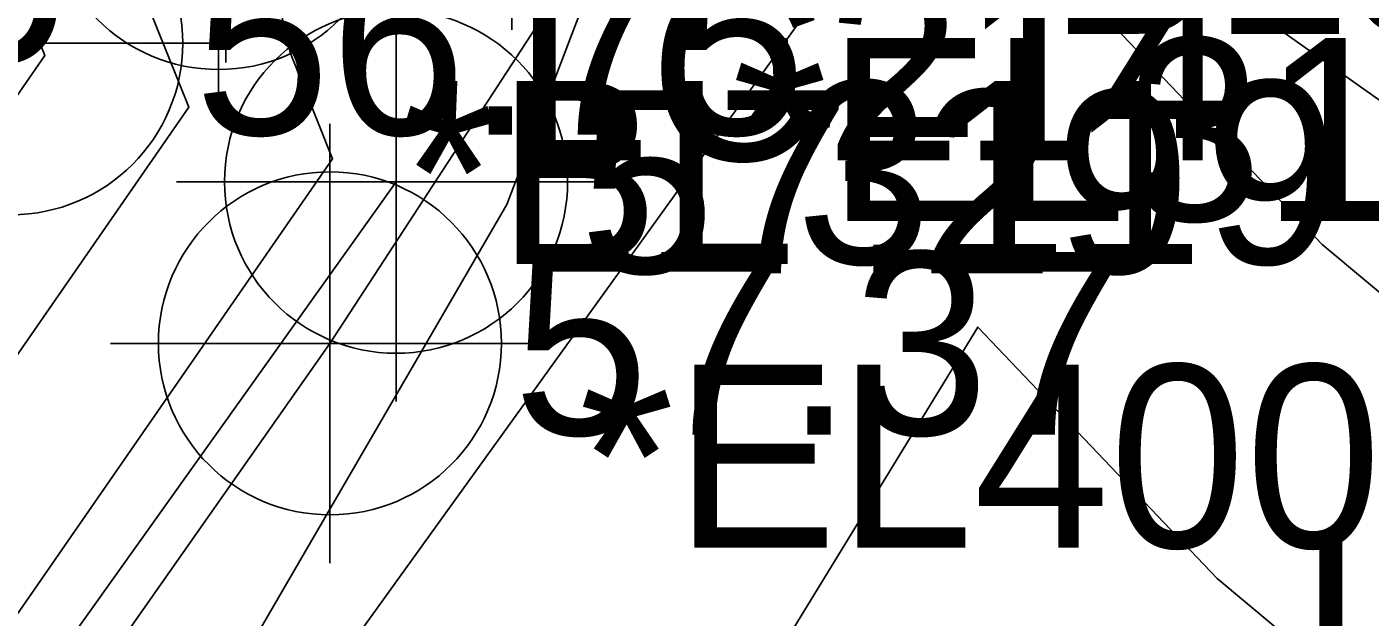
# Model space of a CAD drawing. Extents: x 2188792 to 2191981, y 386090 to 389710.
# Drawn here: x 2190309.84 to 2190328.2, y 387880.4 to 387888.47 of the extents above; entities that cross this region are included whole.
import ezdxf

# ---------------------------------------------------------------- set-up
doc = ezdxf.new("R2010")
doc.units = 0
for name, color, linetype in [('DTM Contours Major', 7, 'Continuous'), ('DTM Contours Minor', 7, 'Continuous'), ('Exist DTM Breakline', 7, 'Continuous'), ('Exist DTM Breakline Cogo Comment', 7, 'Continuous'), ('Exist DTM Breakline Cogo Elevation', 7, 'Continuous'), ('Exist DTM Breakline Cogo Point CELL', 7, 'Continuous'), ('Exist Roads EOP', 7, 'Continuous'), ('Exist Roads EOP Cogo Elevation', 7, 'Continuous'), ('Exist Roads EOP Cogo Number', 7, 'Continuous'), ('Exist Roads EOP Cogo Point CELL', 7, 'Continuous'), ('Exist Roads EOT', 7, 'Continuous'), ('Exist Roads EOT Cogo Number', 7, 'Continuous'), ('Exist Structure Major Bridge Seam Cogo Comment', 7, 'Continuous'), ('Exist Structure Major Bridge WW Cogo Comment', 7, 'Continuous'), ('Exist Structure Major Bridge WW Cogo Point CELL', 7, 'Continuous'), ('Exist Structure Major Deck Tunnel Box Culvert', 7, 'Continuous')]:
    doc.layers.add(name, color=color, linetype=linetype)

msp = doc.modelspace()

# ---------------------------------------------------------------- linework, layer by layer
at = {"layer": 'DTM Contours Major'}
msp.add_lwpolyline([(2190311.316, 387889.219), (2190312.056, 387887.369), (2190305.466, 387877.855)], dxfattribs=at)
at = {"layer": 'DTM Contours Minor'}
for points in [[(2190302.09, 387869.434), (2190314.023, 387886.661), (2190313.441, 387888.117), (2190313.077, 387889.706), (2190312.167, 387889.736), (2190312.386, 387891.146), (2190312.414, 387891.344), (2190313.296, 387891.472), (2190313.623, 387891.573), (2190314.569, 387893.457), (2190315.654, 387894.361), (2190316.541, 387895.796), (2190316.825, 387895.768), (2190315.74, 387897.077), (2190315.572, 387896.989), (2190314.907, 387897.985), (2190315.166, 387898.374), (2190315.377, 387898.652), (2190316.648, 387897.826), (2190316.4, 387897.383), (2190318.183, 387896.076), (2190319.451, 387895.229), (2190320.522, 387894.305)], [(2190339.463, 387879.956), (2190335.498, 387876.508), (2190334.529, 387876.181), (2190332.585, 387881.287), (2190327.547, 387885.49), (2190323.69, 387889.542), (2190324.892, 387890.951), (2190322.305, 387892.836), (2190320.137, 387893.423), (2190320.067, 387893.469), (2190320.495, 387894.131), (2190320.443, 387894.327), (2190319.53, 387895.116), (2190318.184, 387896.013), (2190316.293, 387897.399)], [(2190318.069, 387890.407), (2190316.405, 387886.039), (2190307.217, 387870.235)], [(2190311.156, 387890.05), (2190309.949, 387888.428), (2190310.089, 387888.077), (2190308.842, 387886.276)], [(2190328.572, 387878.873), (2190326.11, 387880.927), (2190322.839, 387884.363), (2190314.922, 387871.427), (2190305.881, 387857.639), (2190302.085, 387852.287), (2190295.357, 387841.967), (2190289.456, 387833.64), (2190278.022, 387816.369), (2190274.629, 387811.965), (2190264.582, 387796.613), (2190260.361, 387791.209), (2190247.092, 387773.359), (2190243.271, 387768.482), (2190235.055, 387757.448)]]:
    msp.add_lwpolyline(points, dxfattribs=at)
at = {"layer": 'Exist DTM Breakline'}
msp.add_line((2190283.723, 387842.628), (2190314.89, 387886.35), dxfattribs=at)
at = {"layer": 'Exist DTM Breakline Cogo Point CELL'}
for points in [[(2190309.63, 387891.243), (2190309.63, 387885.243), (2190309.63, 387888.243), (2190312.63, 387888.243), (2190306.63, 387888.243)], [(2190314.89, 387889.35), (2190314.89, 387883.35), (2190314.89, 387886.35), (2190317.89, 387886.35), (2190311.89, 387886.35)]]:
    msp.add_lwpolyline(points, dxfattribs=at)
for centre in [(2190309.63, 387888.243), (2190314.89, 387886.35)]:
    msp.add_circle(centre, 2.344, dxfattribs=at)
at = {"layer": 'Exist Roads EOP'}
msp.add_line((2190319.999, 387893.37), (2190313.986, 387884.141), dxfattribs=at)
msp.add_lwpolyline([(2190313.986, 387884.141), (2190285.547, 387843.636), (2190254.588, 387800.045), (2190225.155, 387759.32), (2190194.829, 387717.425), (2190164.291, 387675.101), (2190137.229, 387637.301), (2190105.098, 387592.774), (2190071.411, 387546.221), (2190039.296, 387501.568), (2190007.542, 387457.958), (2189976.844, 387415.407), (2189936.359, 387359.145), (2189907.138, 387318.716), (2189868.636, 387265.243), (2189836.428, 387220.463), (2189805.695, 387177.815), (2189775.592, 387135.957), (2189745.498, 387094.055), (2189715.496, 387052.249), (2189683.869, 387008.07), (2189653.218, 386965.867), (2189623.729, 386924.667)], dxfattribs=at)
at = {"layer": 'Exist Roads EOP Cogo Point CELL'}
msp.add_lwpolyline([(2190313.986, 387887.141), (2190313.986, 387881.141), (2190313.986, 387884.141), (2190316.986, 387884.141), (2190310.986, 387884.141)], dxfattribs=at)
msp.add_circle((2190313.986, 387884.141), 2.344, dxfattribs=at)
at = {"layer": 'Exist Roads EOT'}
msp.add_lwpolyline([(2189910.407, 387320.236), (2189942.075, 387364.22), (2189970.438, 387403.768), (2190000.916, 387446.161), (2190032.053, 387489.248), (2190063.107, 387532.142), (2190093.978, 387574.79), (2190125.104, 387617.946), (2190155.102, 387659.638), (2190185.949, 387702.484), (2190216.886, 387745.11), (2190247.602, 387787.3), (2190276.876, 387828.015), (2190303.928, 387865.67), (2190323.039, 387892.195)], dxfattribs=at)
at = {"layer": 'Exist Structure Major Bridge WW Cogo Point CELL'}
for points in [[(2190313.474, 387891.424), (2190319.474, 387891.424), (2190316.474, 387891.424), (2190316.474, 387894.424), (2190316.474, 387888.424)], [(2190309.565, 387890.981), (2190315.565, 387890.981), (2190312.565, 387890.981), (2190312.565, 387893.981), (2190312.565, 387887.981)], [(2190313.982, 387890.815), (2190319.982, 387890.815), (2190316.982, 387890.815), (2190316.982, 387893.815), (2190316.982, 387887.815)], [(2190309.462, 387890.227), (2190315.462, 387890.227), (2190312.462, 387890.227), (2190312.462, 387893.227), (2190312.462, 387887.227)]]:
    msp.add_lwpolyline(points, dxfattribs=at)
msp.add_circle((2190312.462, 387890.227), 2.344, dxfattribs=at)
at = {"layer": 'Exist Structure Major Deck Tunnel Box Culvert'}
msp.add_lwpolyline([(2190319.999, 387893.37), (2190331.536, 387885.197), (2190342.771, 387876.97)], dxfattribs=at)

# ---------------------------------------------------------------- texts
at = {"layer": 'Exist DTM Breakline Cogo Comment'}
msp.add_text('*EL4005', height=2.5, dxfattribs=at).set_placement((2190317.39, 387881.35))
at = {"layer": 'Exist DTM Breakline Cogo Elevation'}
for s, p in [('51.95', (2190302.035, 387887.98)), ('56.75', (2190312.13, 387886.993)), ('57.29', (2190317.39, 387885.1))]:
    msp.add_text(s, height=2.5, dxfattribs=at).set_placement(p)
at = {"layer": 'Exist Roads EOP Cogo Elevation'}
msp.add_text('57.37', height=2.5, dxfattribs=at).set_placement((2190316.486, 387882.891))
at = {"layer": 'Exist Roads EOP Cogo Number'}
msp.add_text('LC214', height=2.5, dxfattribs=at).set_placement((2190316.486, 387886.641))
at = {"layer": 'Exist Roads EOT Cogo Number'}
msp.add_text('LC213', height=2.5, dxfattribs=at).set_placement((2190327.236, 387879.066))
at = {"layer": 'Exist Structure Major Bridge Seam Cogo Comment'}
msp.add_text('*BL3103', height=2.5, dxfattribs=at).set_placement((2190322.499, 387888.37))
at = {"layer": 'Exist Structure Major Bridge WW Cogo Comment'}
for s, p in [('*EL3119', (2190319.482, 387885.815)), ('*BL3119', (2190314.962, 387885.227))]:
    msp.add_text(s, height=2.5, dxfattribs=at).set_placement(p)

doc.saveas('drawing.dxf')
